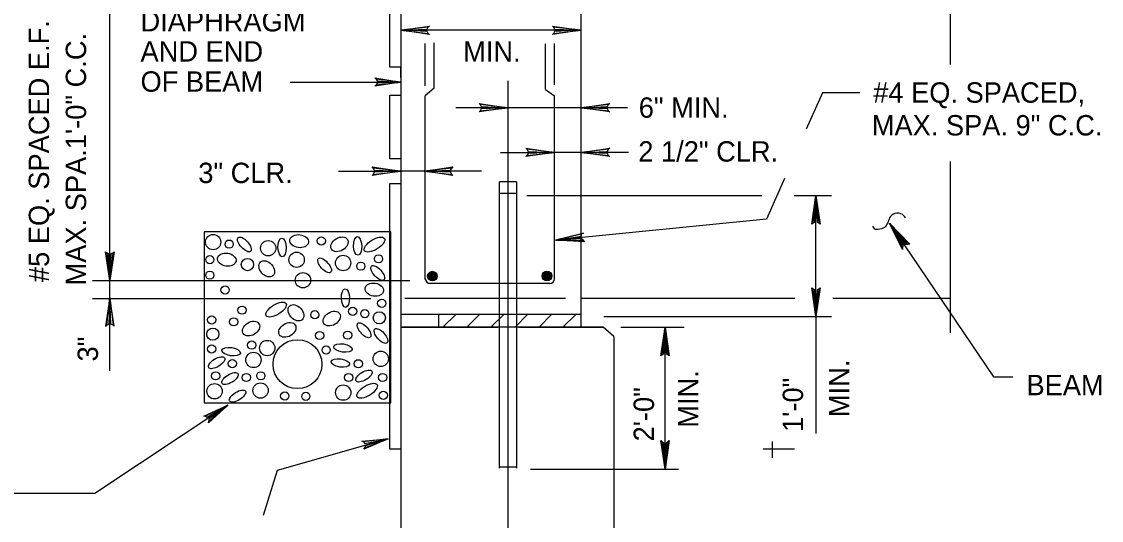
# Model space of a CAD drawing. Extents: x 638653 to 642302, y 298557 to 300414.
# Drawn here: x 639091.8 to 639250.9, y 299561.1 to 299634.5 of the extents above; entities that cross this region are included whole.
import ezdxf

# ---------------------------------------------------------------- set-up
doc = ezdxf.new("R2010")
doc.units = 0
doc.layers.add('1', color=7, linetype='Continuous')

msp = doc.modelspace()

# ---------------------------------------------------------------- linework, layer by layer
at = {"layer": '1'}
for p, q in [((639147.67, 299679.08), (639147.67, 299547.05)), ((639146.07, 299627.82), (639146.07, 299671.1)), ((639147.67, 299671.1), (639147.67, 299626.28)), ((639104.82, 299583.13), (639104.82, 299660.91)), ((639174.23, 299591.43), (639174.23, 299646.02)), ((639228.61, 299636.9), (639228.61, 299628.24)), ((639174.23, 299633.25), (639147.67, 299633.25)), ((639151.26, 299625.07), (639151.26, 299631.33)), ((639152.61, 299624.71), (639152.61, 299631.39)), ((639168.97, 299624.56), (639168.97, 299631.26)), ((639170.33, 299625.23), (639170.33, 299631.33)), ((639147.67, 299627.82), (639146.07, 299627.82)), ((639147.67, 299626.28), (639147.67, 299627.82)), ((639131.4, 299625.63), (639147.67, 299625.63)), ((639163.45, 299625.82), (639163.45, 299542.73)), ((639146.07, 299614.31), (639146.07, 299623.68)), ((639146.07, 299623.68), (639147.67, 299623.68)), ((639147.67, 299623.68), (639147.67, 299614.31)), ((639152.61, 299624.71), (639151.26, 299623.58)), ((639151.26, 299596.58), (639151.26, 299623.58)), ((639168.97, 299624.56), (639170.33, 299623.58)), ((639170.33, 299596.58), (639170.33, 299623.58)), ((639209.8, 299624.03), (639207.42, 299618.69)), ((639215.31, 299624.03), (639209.8, 299624.03)), ((639181.09, 299621.85), (639155.8, 299621.85)), ((639147.67, 299614.31), (639146.07, 299614.31)), ((639162.36, 299615.27), (639170.33, 299615.27)), ((639174.23, 299615.27), (639170.33, 299615.27)), ((639181.23, 299615.27), (639174.23, 299615.27)), ((639138.49, 299612.5), (639147.67, 299612.5)), ((639151.12, 299612.5), (639147.67, 299612.5)), ((639159.55, 299612.5), (639151.12, 299612.5)), ((639228.61, 299613.92), (639228.61, 299588.69)), ((639162.2, 299568.77), (639162.2, 299610.96)), ((639164.7, 299610.96), (639162.2, 299610.96)), ((639164.7, 299610.96), (639164.7, 299568.77)), ((639204.19, 299611.42), (639201.53, 299605.43)), ((639146.07, 299571.56), (639146.07, 299610.69)), ((639146.07, 299610.69), (639147.67, 299610.69)), ((639147.67, 299610.69), (639147.67, 299571.56)), ((639164.7, 299609.24), (639162.2, 299609.24)), ((639166.26, 299608.93), (639200.87, 299608.93)), ((639205.65, 299608.93), (639211.12, 299608.93)), ((639208.84, 299591.12), (639208.84, 299608.93)), ((639201.53, 299605.43), (639170.47, 299602.37)), ((639219.7, 299604.87), (639235.01, 299582.21)), ((639102.23, 299596.43), (639149.02, 299596.43)), ((639169.7, 299595.96), (639151.89, 299595.96)), ((639102.23, 299593.77), (639143.26, 299593.77)), ((639171.96, 299593.77), (639148.29, 299593.77)), ((639205.72, 299593.77), (639174.23, 299593.77)), ((639228.61, 299593.77), (639211.34, 299593.77)), ((639174.23, 299591.43), (639147.67, 299591.43)), ((639153.29, 299589.55), (639153.29, 299591.38)), ((639153.93, 299589.58), (639155.77, 299591.43)), ((639157.46, 299589.58), (639159.29, 299591.41)), ((639160.94, 299589.53), (639162.84, 299591.43)), ((639164.51, 299589.56), (639166.36, 299591.41)), ((639168.05, 299589.56), (639169.89, 299591.41)), ((639171.57, 299589.54), (639173.45, 299591.43)), ((639174.23, 299589.55), (639174.23, 299591.43)), ((639177.6, 299591.12), (639211.12, 299591.12)), ((639208.84, 299591.12), (639208.84, 299573.9)), ((639177.51, 299589.55), (639147.67, 299589.55)), ((639147.83, 299589.55), (639161.97, 299589.55)), ((639165.08, 299589.55), (639177.51, 299589.55)), ((639179.08, 299588.15), (639177.51, 299589.55)), ((639180.1, 299589.55), (639189.44, 299589.55)), ((639186.61, 299568.62), (639186.61, 299589.55)), ((639179.08, 299588.15), (639179.08, 299547.05)), ((639235.01, 299582.21), (639237.83, 299582.21)), ((639122.18, 299578.05), (639102.59, 299565.05)), ((639145.8, 299573.08), (639129.44, 299568.43)), ((639202.44, 299570.3), (639202.44, 299572.72)), ((639147.67, 299571.56), (639146.07, 299571.56)), ((639205.67, 299571.57), (639201.04, 299571.57)), ((639129.44, 299568.43), (639127.4, 299561.82)), ((639164.7, 299568.93), (639162.2, 299568.93)), ((639166.77, 299568.62), (639188.61, 299568.62)), ((639102.59, 299565.05), (639084.83, 299565.05))]:
    msp.add_line(p, q, dxfattribs=at)
for points in [[(639151.73, 299632.78), (639151.58, 299633.09), (639147.67, 299633.25), (639151.73, 299632.78), (639151.89, 299632.62), (639147.67, 299633.25), (639151.58, 299633.4), (639151.73, 299633.72), (639147.67, 299633.25), (639151.89, 299633.87), (639151.73, 299633.72)], [(639151.73, 299632.78), (639151.58, 299633.09), (639147.67, 299633.25), (639151.73, 299632.78), (639151.89, 299632.62), (639147.67, 299633.25), (639151.58, 299633.4), (639151.73, 299633.72), (639147.67, 299633.25), (639151.89, 299633.87), (639151.73, 299633.72)], [(639170.17, 299633.72), (639170.33, 299633.4), (639174.23, 299633.25), (639170.17, 299633.72), (639170.01, 299633.87), (639174.23, 299633.25), (639170.33, 299633.09), (639170.17, 299632.78), (639174.23, 299633.25), (639170.01, 299632.62), (639170.17, 299632.78)], [(639144.04, 299626.08), (639144.17, 299625.82), (639147.67, 299625.63), (639144.04, 299626.08), (639143.85, 299626.24), (639147.67, 299625.63), (639144.17, 299625.46), (639144.05, 299625.2), (639147.67, 299625.63), (639143.85, 299625.02), (639144.05, 299625.2)], [(639159.39, 299622.32), (639159.54, 299622.01), (639163.45, 299621.85), (639159.39, 299622.32), (639159.23, 299622.48), (639163.45, 299621.85), (639159.54, 299621.7), (639159.39, 299621.38), (639163.45, 299621.85), (639159.23, 299621.23), (639159.39, 299621.38)], [(639178.29, 299621.38), (639178.14, 299621.7), (639174.23, 299621.85), (639178.29, 299621.38), (639178.45, 299621.23), (639174.23, 299621.85), (639178.14, 299622.01), (639178.29, 299622.32), (639174.23, 299621.85), (639178.45, 299622.48), (639178.29, 299622.32)], [(639166.26, 299615.74), (639166.42, 299615.43), (639170.33, 299615.27), (639166.26, 299615.74), (639166.11, 299615.9), (639170.33, 299615.27), (639166.42, 299615.11), (639166.26, 299614.8), (639170.33, 299615.27), (639166.11, 299614.65), (639166.26, 299614.8)], [(639166.26, 299615.74), (639166.42, 299615.43), (639170.33, 299615.27), (639166.26, 299615.74), (639166.11, 299615.9), (639170.33, 299615.27), (639166.42, 299615.11), (639166.26, 299614.8), (639170.33, 299615.27), (639166.11, 299614.65), (639166.26, 299614.8)], [(639178.29, 299614.8), (639178.14, 299615.11), (639174.23, 299615.27), (639178.29, 299614.8), (639178.45, 299614.65), (639174.23, 299615.27), (639178.14, 299615.43), (639178.29, 299615.74), (639174.23, 299615.27), (639178.45, 299615.9), (639178.29, 299615.74)], [(639143.61, 299612.97), (639143.76, 299612.66), (639147.67, 299612.5), (639143.61, 299612.97), (639143.45, 299613.13), (639147.67, 299612.5), (639143.76, 299612.35), (639143.61, 299612.04), (639147.67, 299612.5), (639143.45, 299611.88), (639143.61, 299612.04)], [(639143.61, 299612.97), (639143.76, 299612.66), (639147.67, 299612.5), (639143.61, 299612.97), (639143.45, 299613.13), (639147.67, 299612.5), (639143.76, 299612.35), (639143.61, 299612.04), (639147.67, 299612.5), (639143.45, 299611.88), (639143.61, 299612.04)], [(639155.18, 299612.04), (639155.02, 299612.35), (639151.12, 299612.5), (639155.18, 299612.04), (639155.34, 299611.88), (639151.12, 299612.5), (639155.02, 299612.66), (639155.18, 299612.97), (639151.12, 299612.5), (639155.34, 299613.13), (639155.18, 299612.97)], [(639208.37, 299604.87), (639208.69, 299605.02), (639208.84, 299608.93), (639208.37, 299604.87), (639208.22, 299604.71), (639208.84, 299608.93), (639209, 299605.02), (639209.31, 299604.87), (639208.84, 299608.93), (639209.47, 299604.71), (639209.31, 299604.87)], [(639208.37, 299604.87), (639208.69, 299605.02), (639208.84, 299608.93), (639208.37, 299604.87), (639208.22, 299604.71), (639208.84, 299608.93), (639209, 299605.02), (639209.31, 299604.87), (639208.84, 299608.93), (639209.47, 299604.71), (639209.31, 299604.87)], [(639221.58, 299601.27), (639221.73, 299601.58), (639219.7, 299604.87), (639221.58, 299601.27), (639221.58, 299600.96), (639219.7, 299604.87), (639222.04, 299601.74), (639222.36, 299601.74), (639219.7, 299604.87), (639222.67, 299601.74), (639222.36, 299601.74)], [(639221.58, 299601.27), (639221.73, 299601.58), (639219.7, 299604.87), (639221.58, 299601.27), (639221.58, 299600.96), (639219.7, 299604.87), (639222.04, 299601.74), (639222.36, 299601.74), (639219.7, 299604.87), (639222.67, 299601.74), (639222.36, 299601.74)], [(639174.53, 299602.35), (639174.27, 299602.58), (639170.47, 299602.37), (639174.53, 299602.35), (639174.8, 299602.12), (639170.47, 299602.37), (639174.3, 299602.93), (639174.32, 299603.27), (639170.47, 299602.37), (639174.61, 299603.39), (639174.32, 299603.27)], [(639105.28, 299600.49), (639104.97, 299600.33), (639104.82, 299596.43), (639105.28, 299600.49), (639105.44, 299600.65), (639104.82, 299596.43), (639104.66, 299600.33), (639104.35, 299600.49), (639104.82, 299596.43), (639104.19, 299600.65), (639104.35, 299600.49)], [(639209.31, 299595.18), (639209, 299595.02), (639208.84, 299591.12), (639209.31, 299595.18), (639209.47, 299595.33), (639208.84, 299591.12), (639208.69, 299595.02), (639208.37, 299595.18), (639208.84, 299591.12), (639208.22, 299595.33), (639208.37, 299595.18)], [(639105.28, 299589.83), (639104.97, 299589.98), (639104.82, 299593.89), (639105.28, 299589.83), (639105.44, 299589.67), (639104.82, 299593.89), (639104.66, 299589.98), (639104.35, 299589.83), (639104.82, 299593.89), (639104.19, 299589.67), (639104.35, 299589.83)], [(639186.14, 299585.49), (639186.45, 299585.65), (639186.61, 299589.55), (639186.14, 299585.49), (639185.98, 299585.33), (639186.61, 299589.55), (639186.76, 299585.65), (639187.08, 299585.49), (639186.61, 299589.55), (639187.23, 299585.33), (639187.08, 299585.49)], [(639186.14, 299585.49), (639186.45, 299585.65), (639186.61, 299589.55), (639186.14, 299585.49), (639185.98, 299585.33), (639186.61, 299589.55), (639186.76, 299585.65), (639187.08, 299585.49), (639186.61, 299589.55), (639187.23, 299585.33), (639187.08, 299585.49)], [(639118.91, 299576.42), (639119.16, 299576.28), (639122.18, 299578.05), (639118.91, 299576.42), (639118.66, 299576.45), (639122.18, 299578.05), (639119.37, 299575.97), (639119.41, 299575.69), (639122.18, 299578.05), (639119.34, 299575.43), (639119.41, 299575.69)], [(639142.17, 299572.64), (639142.36, 299572.41), (639145.8, 299573.08), (639142.17, 299572.64), (639141.95, 299572.74), (639145.8, 299573.08), (639142.46, 299572.06), (639142.4, 299571.78), (639145.8, 299573.08), (639142.25, 299571.56), (639142.4, 299571.78)], [(639187.08, 299572.68), (639186.76, 299572.52), (639186.61, 299568.62), (639187.08, 299572.68), (639187.23, 299572.83), (639186.61, 299568.62), (639186.45, 299572.52), (639186.14, 299572.68), (639186.61, 299568.62), (639185.98, 299572.83), (639186.14, 299572.68)]]:
    msp.add_lwpolyline(points, dxfattribs=at)
msp.add_lwpolyline([(639146.22, 299603.58), (639118.69, 299603.58), (639118.69, 299578.38), (639146.22, 299578.38)], close=True, dxfattribs=at)
for centre, radius in [((639120.02, 299602.07), 1.13), ((639135.97, 299602.24), 0.605), ((639122.39, 299601.77), 0.605), ((639128.14, 299601.17), 1.13), ((639119.54, 299599.48), 0.605), ((639125.08, 299598.76), 0.9), ((639132.33, 299599.46), 1.13), ((639139.17, 299598.99), 1.13), ((639144.39, 299599.6), 0.605), ((639141.78, 299598.53), 0.605), ((639119.54, 299597.2), 0.605), ((639133.26, 299596.45), 1.13), ((639152.33, 299597.06), 0.703), ((639152.33, 299597.06), 0.586), ((639152.33, 299597.06), 0.469), ((639152.33, 299597.06), 0.352), ((639152.33, 299597.06), 0.234), ((639152.33, 299597.06), 0.117), ((639169.21, 299597.08), 0.703), ((639169.21, 299597.08), 0.586), ((639169.21, 299597.08), 0.469), ((639169.21, 299597.08), 0.352), ((639169.21, 299597.08), 0.234), ((639169.21, 299597.08), 0.117), ((639121.79, 299595.01), 0.605), ((639144.87, 299593.06), 0.605), ((639124.28, 299592.04), 0.605), ((639135.01, 299591.37), 0.605), ((639140.59, 299591.87), 0.605), ((639142.37, 299591.52), 0.605), ((639144.51, 299590.92), 0.9), ((639119.81, 299590.61), 0.605), ((639123.05, 299590.32), 0.605), ((639119.98, 299588.51), 0.9), ((639135.73, 299588.31), 0.605), ((639139.86, 299588.37), 0.605), ((639119.81, 299586.33), 0.605), ((639125.7, 299586.9), 0.605), ((639127.99, 299586.47), 1.13), ((639132.45, 299584.09), 3.6), ((639125.97, 299584.71), 1.13), ((639136.68, 299586.17), 0.605), ((639144.72, 299584.88), 1.13), ((639122.86, 299584.18), 0.605), ((639141.42, 299584.15), 0.605), ((639120.41, 299582.37), 0.605), ((639124.92, 299582.13), 0.605), ((639127.06, 299582.37), 0.605), ((639140, 299582.13), 0.605), ((639144.99, 299582.13), 0.605), ((639120.24, 299580.1), 1.13), ((639127.01, 299580.21), 1.13), ((639139.19, 299579.9), 1.13), ((639130.58, 299579.4), 0.605), ((639133.68, 299579.35), 0.605), ((639145.1, 299579.51), 0.605)]:
    msp.add_circle(centre, radius, dxfattribs=at)
for centre, start, end in [((639152.03, 299596.7), 180, 270), ((639169.59, 299596.71), 270, 0)]:
    msp.add_arc(centre, 0.743, start, end, dxfattribs=at)
for centre, major_axis, ratio in [((639124.64, 299601.72), (0.91, -1.02), 0.438009), ((639132.7, 299602.2), (1.36, -0.2), 0.696126), ((639138.63, 299601.74), (1.17, 0.72), 0.696126), ((639141.31, 299601.5), (0.04, -1.37), 0.438009), ((639143.8, 299601.7), (1.46, 0.9), 0.438009), ((639130.18, 299601.27), (0.04, -1.37), 0.438009), ((639122.04, 299599.48), (1.36, -0.2), 0.696126), ((639136.44, 299598.64), (0.91, -1.02), 0.438009), ((639127.93, 299598.13), (0.91, -1.02), 0.696126), ((639144.28, 299597.52), (0.91, -1.02), 0.438009), ((639139.52, 299593.82), (0.04, -1.37), 0.438009), ((639143.77, 299595.06), (1.36, -0.2), 0.696126), ((639129.31, 299592.13), (1.46, 0.9), 0.438009), ((639132.22, 299591.66), (0.91, -1.02), 0.696126), ((639137.5, 299590.8), (1.17, 0.72), 0.696126), ((639125.61, 299589.33), (1.17, 0.72), 0.696126), ((639130.96, 299589.13), (1.17, 0.72), 0.696126), ((639142.26, 299589.09), (0.91, -1.02), 0.438009), ((639144.75, 299588.25), (0.91, -1.02), 0.438009), ((639139.15, 299586.47), (1.36, -0.2), 0.438009), ((639120.54, 299584.31), (1.17, 0.72), 0.438009), ((639122.69, 299585.93), (1.36, -0.2), 0.438009), ((639138.77, 299584.27), (1.36, -0.2), 0.438009), ((639122.52, 299581.97), (1.17, 0.72), 0.438009), ((639142.25, 299582.35), (1.17, 0.72), 0.438009), ((639142.71, 299580.18), (1.46, 0.9), 0.438009), ((639123.62, 299579.39), (1.17, 0.72), 0.438009)]:
    msp.add_ellipse(centre, major_axis=major_axis, ratio=ratio, dxfattribs=at)
msp.add_spline([(639222.04, 299605.65), (639221.58, 299606.12), (639220.48, 299606.27), (639219.7, 299605.65), (639219.39, 299604.87), (639218.92, 299604.24), (639217.98, 299603.93), (639217.67, 299603.93), (639217.2, 299604.4)], degree=3, dxfattribs=at)

# ---------------------------------------------------------------- texts
for s, p in [('DIAPHRAGM', (639109.33, 299633.09)), ('AND END', (639109.33, 299628.65)), ('MIN.', (639156.86, 299628.62)), ('OF BEAM', (639109.33, 299624.21)), ('#4 EQ. SPACED,', (639217.28, 299622.59)), ('6" MIN.', (639182.73, 299620.38)), ('MAX. SPA. 9" C.C.', (639217.07, 299617.77)), ('2 1/2" CLR.', (639182.67, 299613.92)), ('3" CLR.', (639117.84, 299610.76)), ('BEAM', (639239.86, 299579.52))]:
    msp.add_text(s, height=3, dxfattribs=at).set_placement(p)
for s, p in [('#5 EQ. SPACED E.F.', (639095.86, 299596.18)), ('MAX. SPA.1\'-0" C.C.', (639101.31, 299595.68)), ('3"', (639103.06, 299584.49)), ('MIN.', (639213.75, 299576.3)), ('MIN.', (639191.52, 299574.74)), ('2\'-0"', (639184.98, 299572.72)), ('1\'-0"', (639206.94, 299574.11))]:
    msp.add_text(s, height=3, rotation=90, dxfattribs=at).set_placement(p)

doc.saveas('drawing.dxf')
